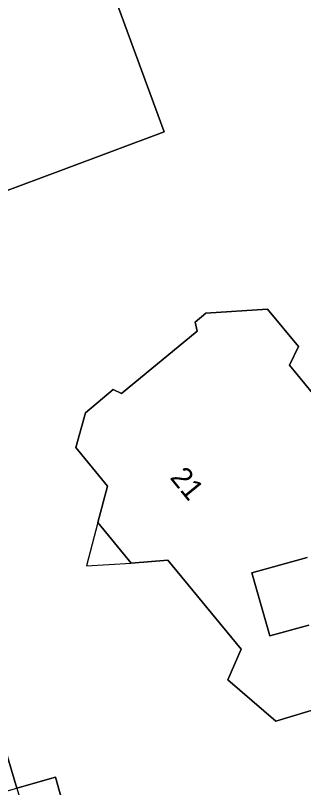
# Model space of a CAD drawing. Extents: x 163426 to 164192, y 380329 to 381641.
# Drawn here: x 163929.45 to 163943.12, y 381341.85 to 381378.47 of the extents above; entities that cross this region are included whole.
import ezdxf

# ---------------------------------------------------------------- set-up
doc = ezdxf.new("R2010")
doc.units = 0
for name, color, linetype in [('IMGEO_Erf', 7, 'Continuous'), ('IMGEO_Groenvoorziening', 7, 'Continuous'), ('IMGEO_Pand', 7, 'Continuous'), ('IMGEO_Pand_nummerreeks', 7, 'Continuous'), ('IMGEO_Pand_overbouw', 7, 'Continuous'), ('IMGEO_Voetpad_open', 7, 'Continuous')]:
    doc.layers.add(name, color=color, linetype=linetype)

msp = doc.modelspace()

# ---------------------------------------------------------------- linework, layer by layer
at = {"layer": 'IMGEO_Erf'}
msp.add_lwpolyline([(163933.676, 381380.66), (163936.511, 381372.957), (163931.606, 381371.122), (163926.922, 381369.37), (163927.221, 381374.196), (163925.037, 381374.388), (163925.248, 381376.845), (163922.072, 381379.485), (163923.927, 381381.683), (163925.297, 381383.307), (163925.521, 381383.573), (163927.443, 381385.851)], close=True, dxfattribs=at)
for points in [[(163913.73, 381379.954), (163915.906, 381377.066), (163917.715, 381374.256), (163918.762, 381372.692), (163921.534, 381367.958), (163923.872, 381362.995), (163925.758, 381357.843), (163928.758, 381344.373), (163929.518, 381341.822), (163931.347, 381342.333), (163933.816, 381333.507), (163932.138, 381333.029), (163932.56, 381331.611), (163942.876, 381291.921), (163943.388, 381289.852), (163999.73, 381307.65)], [(163944.005, 381345.663), (163941.799, 381344.995), (163939.531, 381346.962), (163940.156, 381348.411), (163936.678, 381352.639), (163934.94, 381352.485), (163933.359, 381354.422), (163933.819, 381356.138), (163932.31, 381357.978), (163932.769, 381359.621), (163934.084, 381360.723), (163934.486, 381360.538), (163938.074, 381363.494), (163937.972, 381363.929), (163938.489, 381364.355), (163941.41, 381364.545), (163942.873, 381362.762), (163942.452, 381361.881), (163943.541, 381360.554)], [(163943.287, 381352.765), (163940.674, 381352.031), (163941.513, 381349.047), (163943.371, 381349.557)]]:
    msp.add_lwpolyline(points, dxfattribs=at)
at = {"layer": 'IMGEO_Groenvoorziening'}
msp.add_lwpolyline([(163926.711, 381342.805), (163927.062, 381341.135), (163927.479, 381341.252), (163929.518, 381341.822), (163928.758, 381344.373)], dxfattribs=at)
at = {"layer": 'IMGEO_Pand'}
msp.add_lwpolyline([(163923.927, 381381.683), (163922.072, 381379.485), (163925.248, 381376.845), (163925.037, 381374.388), (163927.221, 381374.196), (163926.922, 381369.37), (163931.606, 381371.122), (163936.511, 381372.957), (163933.676, 381380.66), (163927.443, 381385.851), (163925.521, 381383.573), (163925.297, 381383.307)], close=True, dxfattribs=at)
for points in [[(163943.541, 381360.554), (163942.452, 381361.881), (163942.873, 381362.762), (163941.41, 381364.545), (163938.489, 381364.355), (163937.972, 381363.929), (163938.074, 381363.494), (163934.486, 381360.538), (163934.084, 381360.723), (163932.769, 381359.621), (163932.31, 381357.978), (163933.819, 381356.138), (163933.359, 381354.422), (163934.94, 381352.485), (163936.678, 381352.639), (163940.156, 381348.411), (163939.531, 381346.962), (163941.799, 381344.995), (163944.005, 381345.663)], [(163943.371, 381349.557), (163941.513, 381349.047), (163940.674, 381352.031), (163943.287, 381352.765)]]:
    msp.add_lwpolyline(points, dxfattribs=at)
at = {"layer": 'IMGEO_Pand_overbouw'}
msp.add_lwpolyline([(163934.94, 381352.485), (163933.359, 381354.422), (163932.83, 381352.371)], close=True, dxfattribs=at)
at = {"layer": 'IMGEO_Voetpad_open'}
msp.add_lwpolyline([(163933.816, 381333.507), (163931.347, 381342.333), (163929.518, 381341.822), (163932.138, 381333.029)], close=True, dxfattribs=at)

# ---------------------------------------------------------------- texts
at = {"layer": 'IMGEO_Pand_nummerreeks'}
msp.add_text('21', height=1, rotation=309.2519, dxfattribs=at).set_placement((163936.748, 381356.535))

doc.saveas('drawing.dxf')
